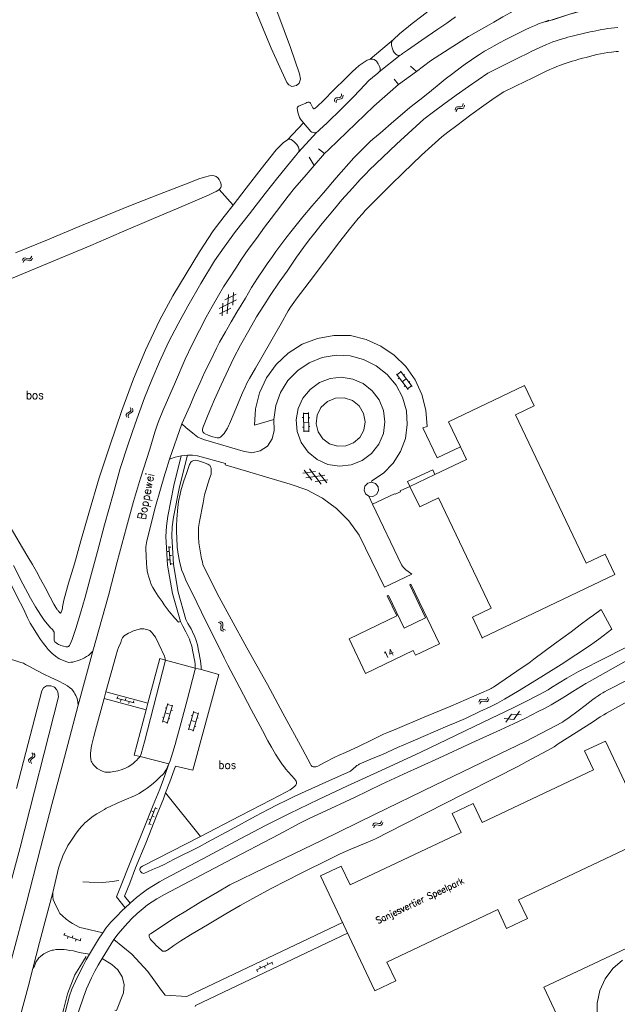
# Model space of a CAD drawing. Header units: metres. Extents: x 189705 to 199106, y 581686 to 588448.
# Tile 312 of 555: x 196410 to 196554, y 585113 to 585349. Entities that reach past the tile are written whole.
import ezdxf

# ---------------------------------------------------------------- set-up
doc = ezdxf.new("R2010")
doc.units = ezdxf.units.M
doc.layers.add('B-WA-OG-GBKN-G', color=7, linetype='Continuous', lineweight=18)
doc.styles.add('Style-STANDARD', font='STANDARD.shx')

msp = doc.modelspace()

# ---------------------------------------------------------------- linework, layer by layer
at = {"layer": 'B-WA-OG-GBKN-G'}
for p, q in [((196485.9, 585329.237), (196485.908, 585329.644)), ((196485.908, 585329.644), (196486.033, 585329.947)), ((196486.033, 585329.947), (196486.328, 585330.112)), ((196486.28, 585329.312), (196486.407, 585329.615)), ((196486.328, 585330.112), (196486.731, 585330.168)), ((196486.407, 585329.615), (196486.692, 585329.774)), ((196486.692, 585329.774), (196487.102, 585329.837)), ((196486.731, 585330.168), (196487.136, 585330.224)), ((196487.102, 585329.837), (196487.506, 585329.89)), ((196487.136, 585330.224), (196487.424, 585330.383)), ((196487.424, 585330.383), (196487.556, 585330.692)), ((196487.506, 585329.89), (196487.795, 585330.049)), ((196487.556, 585330.692), (196487.566, 585331.101)), ((196487.795, 585330.049), (196487.925, 585330.36)), ((196487.925, 585330.36), (196487.935, 585330.769)), ((196486.269, 585328.905), (196486.28, 585329.312)), ((196514.77, 585327.211), (196514.85, 585327.611)), ((196514.85, 585327.611), (196515.026, 585327.887)), ((196515.026, 585327.887), (196515.346, 585327.997)), ((196515.074, 585326.819), (196515.157, 585327.218)), ((196515.157, 585327.218), (196515.336, 585327.493)), ((196515.336, 585327.493), (196515.644, 585327.6)), ((196515.346, 585327.997), (196515.753, 585327.98)), ((196515.644, 585327.6), (196516.059, 585327.589)), ((196515.753, 585327.98), (196516.161, 585327.964)), ((196516.059, 585327.589), (196516.467, 585327.57)), ((196516.161, 585327.964), (196516.473, 585328.069)), ((196516.467, 585327.57), (196516.779, 585327.675)), ((196516.473, 585328.069), (196516.657, 585328.351)), ((196516.657, 585328.351), (196516.739, 585328.751)), ((196516.779, 585327.675), (196516.962, 585327.959)), ((196516.962, 585327.959), (196517.044, 585328.359)), ((196411.26, 585291.522), (196411.493, 585291.752)), ((196411.493, 585291.752), (196411.83, 585291.789)), ((196411.83, 585291.789), (196412.222, 585291.682)), ((196412.222, 585291.682), (196412.617, 585291.577)), ((196412.944, 585291.61), (196413.186, 585291.844)), ((196413.186, 585291.844), (196413.355, 585292.216)), ((196413.396, 585291.394), (196413.565, 585291.766)), ((196411.093, 585291.15), (196411.26, 585291.522)), ((196411.304, 585290.7), (196411.473, 585291.071)), ((196411.473, 585291.071), (196411.708, 585291.3)), ((196411.708, 585291.3), (196412.032, 585291.336)), ((196412.032, 585291.336), (196412.434, 585291.233)), ((196412.434, 585291.233), (196412.828, 585291.125)), ((196412.617, 585291.577), (196412.944, 585291.61)), ((196412.828, 585291.125), (196413.155, 585291.158)), ((196413.155, 585291.158), (196413.396, 585291.394)), ((196462.341, 585283.078), (196459.611, 585281.71)), ((196460.199, 585278.424), (196460.47, 585283.014)), ((196461.532, 585280.446), (196461.713, 585283.492)), ((196462.39, 585281.749), (196458.281, 585279.69)), ((196458.956, 585277.943), (196459.136, 585280.989)), ((196461.055, 585279.724), (196458.327, 585278.358)), ((196503.515, 585260.258), (196500.728, 585263.918)), ((196500.849, 585263.759), (196501.804, 585264.486)), ((196504.469, 585260.985), (196501.683, 585264.645)), ((196502.44, 585263.651), (196502.679, 585263.832)), ((196501.186, 585262.822), (196501.425, 585263.003)), ((196502.121, 585262.088), (196503.076, 585262.815)), ((196502.578, 585260.993), (196502.817, 585261.175)), ((196503.394, 585260.417), (196504.348, 585261.144)), ((196503.711, 585261.981), (196503.95, 585262.163)), ((196435.999, 585254.321), (196436.207, 585254.588)), ((196436.003, 585253.994), (196435.999, 585254.321)), ((196436.154, 585253.615), (196436.003, 585253.994)), ((196436.207, 585254.588), (196436.556, 585254.797)), ((196436.474, 585254.161), (196436.673, 585254.419)), ((196436.475, 585253.833), (196436.474, 585254.161)), ((196436.556, 585254.797), (196436.906, 585255.007)), ((196436.673, 585254.419), (196437.026, 585254.637)), ((196436.906, 585255.007), (196437.11, 585255.265)), ((196437.11, 585255.601), (196436.96, 585255.982)), ((196437.026, 585254.637), (196437.378, 585254.844)), ((196437.11, 585255.265), (196437.11, 585255.601)), ((196437.378, 585254.844), (196437.582, 585255.102)), ((196437.58, 585255.44), (196437.43, 585255.82)), ((196437.582, 585255.102), (196437.58, 585255.44)), ((196478.552, 585250.098), (196478.451, 585254.697)), ((196478.456, 585254.497), (196479.655, 585254.524)), ((196479.752, 585250.125), (196479.651, 585254.724)), ((196436.623, 585253.453), (196436.475, 585253.833)), ((196478.177, 585253.541), (196478.477, 585253.547)), ((196478.502, 585252.398), (196479.702, 585252.424)), ((196479.679, 585253.474), (196479.978, 585253.481)), ((196478.227, 585251.243), (196478.527, 585251.25)), ((196478.548, 585250.298), (196479.748, 585250.325)), ((196479.725, 585251.376), (196480.025, 585251.383)), ((196478.332, 585240.239), (196481.353, 585240.661)), ((196480.49, 585238.532), (196478.614, 585240.937)), ((196482.739, 585237.621), (196479.912, 585241.245)), ((196484.032, 585237.93), (196482.154, 585240.337)), ((196479.048, 585239.115), (196483.601, 585239.752)), ((196481.293, 585238.206), (196484.314, 585238.627)), ((196446.305, 585221.47), (196445.806, 585221.428)), ((196446.204, 585222.666), (196446.573, 585218.282)), ((196446.719, 585222.509), (196446.22, 585222.467)), ((196446.473, 585219.477), (196445.974, 585219.435)), ((196446.887, 585220.516), (196446.389, 585220.474)), ((196447.055, 585218.523), (196446.557, 585218.481)), ((196458.031, 585204.487), (196458.419, 585204.362)), ((196458.454, 585204.748), (196458.842, 585204.626)), ((196458.842, 585204.626), (196459.098, 585204.422)), ((196459.098, 585204.422), (196459.174, 585204.092)), ((196458.419, 585204.362), (196458.674, 585204.155)), ((196458.693, 585203.426), (196458.631, 585203.023)), ((196458.631, 585203.023), (196458.703, 585202.701)), ((196458.674, 585204.155), (196458.748, 585203.837)), ((196458.748, 585203.837), (196458.693, 585203.426)), ((196458.703, 585202.701), (196458.965, 585202.489)), ((196458.965, 585202.489), (196459.354, 585202.366)), ((196459.114, 585203.689), (196459.055, 585203.285)), ((196459.055, 585203.285), (196459.127, 585202.964)), ((196459.174, 585204.092), (196459.114, 585203.689)), ((196459.127, 585202.964), (196459.387, 585202.751)), ((196459.387, 585202.751), (196459.777, 585202.627)), ((196433.637, 585186.326), (196437.887, 585185.187)), ((196433.96, 585186.757), (196433.83, 585186.274)), ((196434.796, 585186.015), (196434.667, 585185.532)), ((196435.892, 585186.239), (196435.762, 585185.756)), ((196437.823, 585185.721), (196437.694, 585185.238)), ((196520.466, 585185.356), (196520.603, 585185.74)), ((196520.603, 585185.74), (196520.817, 585185.988)), ((196520.817, 585185.988), (196521.15, 585186.051)), ((196520.85, 585185.307), (196521.067, 585185.554)), ((196521.067, 585185.554), (196521.387, 585185.615)), ((196521.15, 585186.051), (196521.549, 585185.976)), ((196521.387, 585185.615), (196521.796, 585185.545)), ((196521.549, 585185.976), (196521.951, 585185.901)), ((196521.796, 585185.545), (196522.197, 585185.467)), ((196521.951, 585185.901), (196522.275, 585185.96)), ((196522.275, 585185.96), (196522.497, 585186.212)), ((196522.497, 585186.212), (196522.636, 585186.597)), ((196522.52, 585185.526), (196522.742, 585185.78)), ((196522.742, 585185.78), (196522.881, 585186.165)), ((196436.728, 585185.497), (196436.598, 585185.014)), ((196444.679, 585180.602), (196445.971, 585185.017)), ((196445.36, 585183.997), (196445.648, 585183.913)), ((196445.83, 585180.265), (196447.123, 585184.68)), ((196445.915, 585184.825), (196447.066, 585184.488)), ((196446.772, 585183.48), (196447.059, 585183.396)), ((196450.893, 585178.761), (196452.163, 585183.183)), ((196520.711, 585184.924), (196520.85, 585185.307)), ((196522.197, 585185.467), (196522.52, 585185.526)), ((196528.881, 585181.243), (196530.231, 585183.185)), ((196444.714, 585181.792), (196445.002, 585181.708)), ((196445.325, 585182.809), (196446.477, 585182.472)), ((196446.182, 585181.467), (196446.47, 585181.382)), ((196451.528, 585180.972), (196452.682, 585180.641)), ((196451.557, 585182.16), (196451.846, 585182.077)), ((196452.047, 585178.43), (196453.317, 585182.851)), ((196452.108, 585182.99), (196453.261, 585182.659)), ((196452.972, 585181.65), (196453.26, 585181.567)), ((196528.881, 585181.243), (196526.523, 585181.444)), ((196526.936, 585180.568), (196528.286, 585182.508)), ((196530.643, 585182.309), (196528.286, 585182.508)), ((196444.735, 585180.794), (196445.887, 585180.457)), ((196450.923, 585179.951), (196451.211, 585179.869)), ((196450.949, 585178.954), (196452.102, 585178.622)), ((196452.392, 585179.633), (196452.681, 585179.551)), ((196412.615, 585171.52), (196412.796, 585171.806)), ((196412.648, 585171.195), (196412.615, 585171.52)), ((196412.796, 585171.806), (196413.125, 585172.046)), ((196413.102, 585171.405), (196413.277, 585171.681)), ((196413.133, 585171.078), (196413.102, 585171.405)), ((196413.125, 585172.046), (196413.455, 585172.287)), ((196413.277, 585171.681), (196413.608, 585171.93)), ((196413.603, 585172.898), (196413.418, 585173.263)), ((196413.455, 585172.287), (196413.634, 585172.563)), ((196413.634, 585172.563), (196413.603, 585172.898)), ((196413.608, 585171.93), (196413.939, 585172.169)), ((196414.085, 585172.781), (196413.9, 585173.145)), ((196413.939, 585172.169), (196414.118, 585172.445)), ((196414.118, 585172.445), (196414.085, 585172.781)), ((196412.834, 585170.832), (196412.648, 585171.195)), ((196413.317, 585170.714), (196413.133, 585171.078)), ((196443.037, 585160.16), (196441.441, 585156.06)), ((196443.431, 585159.792), (196442.965, 585159.973)), ((196441.876, 585157.178), (196441.41, 585157.359)), ((196442.602, 585159.042), (196442.136, 585159.223)), ((196442.705, 585157.928), (196442.239, 585158.11)), ((196441.979, 585156.065), (196441.513, 585156.246)), ((196495.045, 585155.738), (196495.182, 585156.122)), ((196495.182, 585156.122), (196495.396, 585156.37)), ((196495.29, 585155.306), (196495.429, 585155.689)), ((196495.396, 585156.37), (196495.729, 585156.433)), ((196495.429, 585155.689), (196495.646, 585155.936)), ((196495.646, 585155.936), (196495.966, 585155.997)), ((196495.729, 585156.433), (196496.128, 585156.358)), ((196495.966, 585155.997), (196496.375, 585155.927)), ((196496.128, 585156.358), (196496.53, 585156.283)), ((196496.375, 585155.927), (196496.776, 585155.849)), ((196496.53, 585156.283), (196496.854, 585156.342)), ((196496.776, 585155.849), (196497.099, 585155.908)), ((196496.854, 585156.342), (196497.076, 585156.594)), ((196497.076, 585156.594), (196497.215, 585156.979)), ((196497.099, 585155.908), (196497.321, 585156.162)), ((196497.321, 585156.162), (196497.46, 585156.547)), ((196420.981, 585129.606), (196425.147, 585128.19)), ((196421.332, 585130.015), (196421.171, 585129.542)), ((196422.117, 585129.22), (196421.956, 585128.747)), ((196423.225, 585129.371), (196423.064, 585128.898)), ((196424.011, 585128.576), (196423.85, 585128.103)), ((196425.119, 585128.728), (196424.958, 585128.254)), ((196471.08, 585123.056), (196467.103, 585121.173)), ((196468.187, 585121.686), (196467.973, 585122.138)), ((196469.305, 585121.662), (196469.091, 585122.114)), ((196469.995, 585122.542), (196469.781, 585122.994)), ((196471.113, 585122.518), (196470.899, 585122.97)), ((196467.498, 585120.807), (196467.284, 585121.258))]:
    msp.add_line(p, q, dxfattribs=at)
at = {"layer": 'B-WA-OG-GBKN-G', "flags": 128}
for points in [[(196522.947, 585362.783), (196523.276, 585361.334), (196523.286, 585361.01), (196523.25, 585360.674), (196523.148, 585360.394), (196522.99, 585360.124), (196522.766, 585359.861), (196522.474, 585359.643), (196522.156, 585359.455), (196520.198, 585358.289), (196517.325, 585356.641), (196515.062, 585355.399), (196512.926, 585354.132), (196512.087, 585353.548), (196510.943, 585352.788), (196508.985, 585351.367), (196506.798, 585349.719), (196504.509, 585347.969), (196501.432, 585345.432), (196500.008, 585344.138)], [(196549.445, 585359.461), (196546.921, 585358.696), (196544.142, 585357.846), (196543.589, 585357.671), (196543.036, 585357.492), (196542.486, 585357.308), (196541.936, 585357.119), (196541.389, 585356.926), (196540.823, 585356.719), (196540.259, 585356.506), (196539.698, 585356.286), (196539.14, 585356.06), (196538.584, 585355.827), (196538.022, 585355.586), (196537.463, 585355.338), (196536.907, 585355.086), (196536.353, 585354.828), (196535.801, 585354.565), (196533.352, 585353.341), (196531.047, 585352.144), (196528.871, 585351.004), (196526.251, 585349.559), (196524.053, 585348.291), (196522.944, 585347.643)], [(196470.528, 585355.126), (196475.322, 585342.182), (196477.545, 585335.877), (196477.764, 585334.588), (196477.468, 585333.678), (196476.793, 585333.125), (196475.698, 585332.892), (196474.982, 585333.271), (196474.442, 585333.83), (196470.696, 585342.059), (196464.983, 585356.023)], [(196571.913, 585353.212), (196569.775, 585352.9), (196565.927, 585352.635), (196561.827, 585352.608), (196559.697, 585352.556), (196555.74, 585352.465), (196555.133, 585352.456), (196554.526, 585352.441), (196553.919, 585352.421), (196553.313, 585352.394), (196552.707, 585352.362), (196552.101, 585352.311), (196551.496, 585352.247), (196550.894, 585352.168), (196550.293, 585352.076), (196549.695, 585351.97), (196548.949, 585351.827), (196548.205, 585351.679), (196547.462, 585351.525), (196546.72, 585351.365), (196545.979, 585351.199), (196543.994, 585350.742), (196536.561, 585348.311)], [(196548.543, 585351.767), (196547.482, 585351.521), (196545.154, 585350.957), (196543.154, 585350.438), (196542.248, 585350.194), (196538.223, 585348.85), (196537.835, 585348.711)], [(196501.648, 585340.361), (196501.953, 585340.549), (196502.164, 585340.731), (196503.41, 585341.593), (196506.817, 585343.977), (196510.682, 585346.589), (196512.793, 585348.06), (196514.853, 585349.556)], [(196524.869, 585343.012), (196525.594, 585343.419), (196526.815, 585344.028), (196528.416, 585344.813), (196529.815, 585345.574), (196530.806, 585346.055), (196531.769, 585346.521), (196532.611, 585346.907), (196533.295, 585347.205), (196534.136, 585347.575), (196534.924, 585347.905), (196535.509, 585348.133), (196536.424, 585348.462), (196537.263, 585348.765)], [(196522.944, 585347.643), (196517.984, 585344.791), (196513.354, 585341.897), (196508.916, 585339.003), (196505.513, 585336.458)], [(196553.794, 585346.991), (196552.994, 585346.906), (196552.195, 585346.812), (196551.397, 585346.708), (196550.6, 585346.594), (196549.899, 585346.477), (196549.199, 585346.35), (196548.5, 585346.214), (196547.804, 585346.068), (196547.11, 585345.914), (196543.83, 585345.134), (196543.163, 585344.977), (196542.497, 585344.814), (196541.833, 585344.644), (196541.171, 585344.468), (196540.51, 585344.286), (196539.735, 585344.051), (196538.966, 585343.797), (196538.203, 585343.525), (196537.447, 585343.235), (196536.697, 585342.927), (196535.804, 585342.537), (196534.914, 585342.136), (196534.029, 585341.725), (196533.149, 585341.305), (196532.274, 585340.874), (196530.014, 585339.731)], [(196494.438, 585339.419), (196500.008, 585344.138)], [(196500.008, 585344.138), (196499.753, 585343.833), (196499.575, 585343.453), (196499.524, 585343.097), (196499.549, 585342.716), (196499.673, 585342.143), (196499.954, 585341.419), (196500.208, 585340.962), (196500.563, 585340.606), (196500.919, 585340.377), (196501.262, 585340.293), (196501.648, 585340.361)], [(196509.611, 585332.301), (196510.49, 585333.022), (196512.448, 585334.595), (196514.254, 585335.939), (196516.034, 585337.334), (196517.204, 585338.196), (196518.704, 585339.262), (196519.747, 585339.997), (196520.595, 585340.533), (196521.857, 585341.29), (196523.009, 585341.924), (196524.154, 585342.61), (196524.869, 585343.012)], [(196553.934, 585341.275), (196553.37, 585341.228), (196552.807, 585341.174), (196552.245, 585341.114), (196551.365, 585340.986), (196550.488, 585340.838), (196549.615, 585340.672), (196548.746, 585340.486), (196547.881, 585340.281), (196547.014, 585340.065), (196546.15, 585339.84), (196545.288, 585339.607), (196544.428, 585339.365), (196543.571, 585339.115), (196542.852, 585338.903), (196542.136, 585338.681), (196541.424, 585338.448), (196540.715, 585338.205), (196540.009, 585337.951), (196539.156, 585337.62), (196538.309, 585337.273), (196537.469, 585336.912), (196536.635, 585336.536), (196535.807, 585336.145), (196533.067, 585334.799), (196531.707, 585334.11)], [(196494.438, 585339.419), (196493.752, 585339.166), (196492.97, 585338.688), (196491.768, 585337.848), (196490.929, 585337.112), (196490.319, 585336.554), (196488.691, 585334.904), (196485.613, 585331.859)], [(196496.62, 585336.368), (196496.806, 585336.614), (196496.875, 585336.876), (196496.85, 585337.231), (196496.698, 585337.663), (196496.367, 585338.279), (196495.937, 585338.909), (196495.404, 585339.291), (196494.972, 585339.419), (196494.438, 585339.419)], [(196496.62, 585336.368), (196501.648, 585340.361)], [(196530.014, 585339.731), (196522.602, 585336.046)], [(196504.092, 585337.756), (196505.513, 585336.458)], [(196458.706, 585261.365), (196461.685, 585267.713), (196463.366, 585270.912), (196465.352, 585274.441), (196467.235, 585277.69), (196468.941, 585280.407), (196470.493, 585282.818), (196472.656, 585285.966), (196474.539, 585288.631), (196476.779, 585291.982), (196478.458, 585294.267), (196479.807, 585296.094), (196480.876, 585297.439), (196482.962, 585300.003), (196485.862, 585303.581), (196487.643, 585305.688), (196490.187, 585308.53), (196492.07, 585310.586), (196493.494, 585312.032), (196494.232, 585312.793), (196500.743, 585319.01), (196507.28, 585324.998), (196509.62, 585326.824), (196512.061, 585328.625), (196515.061, 585330.78), (196518.037, 585332.885), (196522.602, 585336.046)], [(196481.672, 585321.917), (196481.89, 585322.047), (196482.096, 585322.235), (196482.325, 585322.463), (196484.106, 585324.189), (196487.54, 585327.538), (196490.541, 585330.481), (196493.161, 585333.273), (196494.102, 585334.262), (196494.992, 585334.973), (196496.289, 585336.013), (196496.62, 585336.368)], [(196500.226, 585334.61), (196501.216, 585333.313)], [(196505.513, 585336.458), (196501.216, 585333.313)], [(196474.217, 585296.508), (196475.769, 585298.437), (196478.339, 585301.66), (196480.476, 585304.223), (196483.224, 585307.37), (196486.328, 585311), (196490.525, 585315.771), (196491.212, 585316.456), (196492.611, 585317.851), (196494.468, 585319.678), (196495.078, 585320.211), (196496.808, 585321.708), (196500.089, 585324.575), (196501.055, 585325.387), (196503.954, 585327.796), (196506.345, 585329.674), (196508.634, 585331.5), (196509.611, 585332.301)], [(196476.969, 585327.526), (196476.969, 585327.704), (196477.046, 585327.881), (196477.146, 585327.994), (196477.3, 585328.11), (196477.504, 585328.237), (196477.707, 585328.338), (196479.054, 585328.895), (196479.277, 585328.998), (196479.512, 585329.08), (196479.712, 585329.099), (196479.865, 585329.08), (196479.994, 585329.021), (196480.121, 585328.894), (196480.197, 585328.741), (196480.527, 585328.055), (196480.68, 585327.752), (196480.758, 585327.631), (196480.864, 585327.518), (196481.024, 585327.511), (196481.187, 585327.597), (196481.383, 585327.731), (196481.62, 585327.926), (196483.4, 585329.677), (196485.613, 585331.859)], [(196501.216, 585333.313), (196495.29, 585328.138), (196484.505, 585317.76), (196483.539, 585316.796)], [(196526.43, 585331.559), (196531.707, 585334.11)], [(196479.847, 585286.008), (196487.175, 585295.755), (196489.465, 585298.699), (196491.603, 585301.262), (196492.595, 585302.379), (196493.282, 585303.166), (196495.927, 585305.855), (196499.437, 585309.408), (196502.261, 585312.123), (196506.737, 585316.436), (196509.204, 585318.669), (196511.621, 585320.825), (196513.019, 585321.916), (196515.206, 585323.539), (196518.563, 585326.076), (196521.691, 585328.333), (196524.157, 585330.032), (196526.43, 585331.559)], [(196476.969, 585327.526), (196476.994, 585327.297), (196477.045, 585327.018), (196477.273, 585326.153), (196477.349, 585325.899), (196477.537, 585325.467), (196477.78, 585325.06), (196478.439, 585324.145)], [(196474.598, 585320.085), (196478.439, 585324.145)], [(196478.439, 585324.145), (196480.216, 585322.085), (196480.443, 585321.938), (196480.749, 585321.83), (196481.105, 585321.779), (196481.41, 585321.829), (196481.672, 585321.917)], [(196474.598, 585320.085), (196473.581, 585319.349), (196472.843, 585318.639), (196472.462, 585318.258), (196471.953, 585317.649), (196468.34, 585313.157), (196464.727, 585308.512), (196461.648, 585304.425)], [(196477.217, 585317.015), (196477.365, 585317.337), (196477.396, 585317.644), (196477.367, 585317.908), (196477.318, 585318.126), (196477.236, 585318.329), (196476.858, 585318.989), (196476.173, 585319.702), (196475.513, 585320.185), (196475.279, 585320.243), (196475.062, 585320.254), (196474.807, 585320.198), (196474.598, 585320.085)], [(196477.217, 585317.015), (196481.672, 585321.917)], [(196482.092, 585317.941), (196483.539, 585316.796)], [(196430.821, 585227.813), (196432.862, 585235.229), (196434.571, 585241.324), (196436.432, 585247.191), (196438.14, 585252.067), (196440.382, 585258.288), (196442.14, 585262.605), (196443.949, 585266.897), (196446.164, 585271.645), (196448.405, 585275.961), (196450.722, 585280.201), (196453.878, 585285.66), (196457.187, 585291.092), (196459.478, 585294.342), (196462.2, 585298.124), (196465.534, 585302.388), (196469.325, 585307.236), (196472.353, 585311.043), (196475.1, 585314.469), (196476.551, 585316.271), (196476.958, 585316.703), (196477.217, 585317.015)], [(196479.828, 585315.911), (196481.02, 585313.954)], [(196483.539, 585316.796), (196481.02, 585313.954)], [(196481.02, 585313.954), (196478.603, 585311.111), (196476.314, 585308.497), (196474.787, 585306.568), (196470.716, 585301.263), (196469.164, 585299.182), (196467.23, 585296.44), (196465.245, 585293.801), (196463.642, 585291.465), (196462.242, 585289.333), (196460.562, 585286.82), (196459.341, 585284.89), (196458.068, 585282.809), (196456.566, 585280.168), (196455.191, 585277.629), (196453.536, 585274.456), (196451.805, 585271.028), (196450.124, 585267.524), (196447.806, 585262.115), (196444.8, 585255.158), (196443.883, 585253.025), (196443.501, 585251.984), (196442.889, 585250.028), (196441.665, 585245.965), (196439.396, 585239.006), (196437.764, 585233.444), (196436.106, 585227.272)], [(196406.566, 585286.025), (196418.107, 585290.888), (196427.488, 585294.763), (196434.834, 585297.93), (196441.978, 585300.969), (196448.612, 585303.756), (196455.857, 585306.872), (196457.027, 585307.429), (196457.51, 585307.708), (196457.921, 585307.967), (196458.273, 585308.215), (196458.425, 585308.367), (196458.643, 585308.653), (196458.731, 585308.926), (196458.757, 585309.332), (196458.681, 585309.688), (196458.523, 585310.108), (196458.275, 585310.603), (196457.971, 585310.985), (196457.564, 585311.265), (196457.107, 585311.469), (196456.625, 585311.52), (196455.913, 585311.47), (196454.769, 585311.167), (196453.397, 585310.711), (196451.236, 585309.85), (196444.983, 585307.47), (196437.433, 585304.481), (196425.282, 585299.543), (196417.147, 585296.148), (196409.47, 585293.008)], [(196458.273, 585308.215), (196461.648, 585304.425)], [(196411.174, 585222.35), (196412.468, 585220.163), (196413.558, 585218.332), (196414.471, 585216.705), (196415.46, 585214.849), (196416.551, 585212.841), (196417.768, 585210.553), (196418.681, 585208.824), (196419.137, 585208.01), (196419.29, 585207.832), (196419.467, 585207.603), (196419.569, 585207.425), (196419.67, 585207.298), (196419.797, 585207.146), (196419.898, 585206.983), (196420, 585206.84), (196420.102, 585206.739), (196420.229, 585206.713), (196420.305, 585206.738), (196420.356, 585206.815), (196420.432, 585206.941), (196420.496, 585207.093), (196420.585, 585207.297), (196420.713, 585207.907), (196420.738, 585208.237), (196421.045, 585209.837), (196422.167, 585213.901), (196423.57, 585218.498), (196425.1, 585224.009), (196427.038, 585230.663), (196429.512, 585239.146), (196432.061, 585246.815), (196434.916, 585255.247), (196437.719, 585262.865), (196440.648, 585269.721), (196443.985, 585276.831), (196447.193, 585282.746), (196453.556, 585293.257), (196456.814, 585298.283), (196459.435, 585301.71), (196461.648, 585304.425)], [(196471.876, 585293.36), (196474.217, 585296.508)], [(196451.255, 585256.242), (196452.376, 585258.985), (196453.675, 585261.981), (196454.847, 585264.52), (196456.095, 585267.008), (196457.648, 585270.208), (196458.361, 585271.604), (196459.786, 585274.117), (196461.161, 585276.504), (196462.536, 585278.814), (196464.547, 585282.165), (196466.048, 585284.679), (196467.448, 585286.913), (196469.153, 585289.451), (196469.764, 585290.39), (196471.011, 585292.091), (196471.876, 585293.36)], [(196479.847, 585286.008), (196476.743, 585281.921), (196476.132, 585281.134), (196475.318, 585279.967), (196474.809, 585279.104), (196473.103, 585276.057), (196468.521, 585268.034), (196466.994, 585265.394), (196465.568, 585262.931), (196465.237, 585262.373), (196464.906, 585261.763), (196464.499, 585260.824), (196463.811, 585259.326), (196461.849, 585254.679), (196460.703, 585252.013), (196460.601, 585251.733), (196460.398, 585251.327), (196460.235, 585251.007), (196459.863, 585250.388), (196459.71, 585250.159), (196459.456, 585249.753), (196458.947, 585249.22), (196458.667, 585248.916), (196458.426, 585248.787), (196458.245, 585248.709), (196458.108, 585248.688), (196457.778, 585248.713), (196456.431, 585249.045), (196455.481, 585249.393), (196455.06, 585249.555), (196454.704, 585249.708), (196454.577, 585249.886), (196454.383, 585250.103), (196454.273, 585250.395), (196454.292, 585250.723), (196454.375, 585251.081), (196454.809, 585252.325), (196455.649, 585254.306), (196456.235, 585255.778), (196457.127, 585257.886), (196458.706, 585261.365)], [(196382.466, 585274.775), (196382.593, 585274.292), (196382.826, 585273.685), (196383.176, 585272.919), (196384.469, 585270.555), (196387.182, 585265.47), (196389.439, 585261.376), (196392.432, 585255.809), (196395.551, 585250.164), (196398.569, 585244.647), (196401.866, 585238.673), (196405.061, 585232.825), (196406.659, 585229.901), (196407.623, 585228.223), (196408.967, 585225.986), (196411.174, 585222.35)], [(196489.701, 585273.17), (196485.747, 585273.221), (196481.856, 585272.52), (196478.168, 585271.093), (196474.819, 585268.992), (196471.93, 585266.292), (196469.606, 585263.093), (196467.932, 585259.51), (196466.97, 585255.675), (196466.753, 585251.727)], [(196508.091, 585251.432), (196507.813, 585255.304), (196506.846, 585259.063), (196505.22, 585262.588), (196502.99, 585265.765), (196500.227, 585268.491), (196497.02, 585270.677), (196493.473, 585272.254), (196489.701, 585273.17)], [(196471.392, 585253.114), (196471.839, 585256.433), (196472.975, 585259.584), (196474.748, 585262.425), (196477.08, 585264.829), (196479.866, 585266.688), (196482.981, 585267.92), (196486.285, 585268.468), (196489.63, 585268.308), (196492.867, 585267.448), (196495.85, 585265.925)], [(196495.85, 585265.925), (196498.483, 585263.883), (196500.631, 585261.336), (196502.199, 585258.396), (196503.116, 585255.193), (196503.343, 585251.868), (196502.869, 585248.57), (196501.716, 585245.444), (196499.934, 585242.628), (196497.603, 585240.248), (196494.825, 585238.408)], [(196497.988, 585252.532), (196497.635, 585255.252), (196496.599, 585257.793), (196494.949, 585259.984), (196492.794, 585261.682), (196490.277, 585262.773), (196487.564, 585263.185), (196484.837, 585262.891), (196482.275, 585261.911), (196480.048, 585260.309), (196478.304, 585258.192), (196477.158, 585255.699), (196476.686, 585252.997)], [(196521.286, 585200.803), (196518.946, 585205.703), (196523.458, 585207.858), (196510.824, 585234.313), (196506.312, 585232.158), (196503.972, 585237.058), (196509.963, 585239.924), (196517.503, 585243.531), (196516.049, 585246.571), (196513.194, 585252.54), (196531.417, 585261.257), (196533.753, 585256.366), (196529.232, 585254.206), (196546.194, 585218.701), (196550.715, 585220.861), (196553.051, 585215.97), (196521.286, 585200.803)], [(196493.251, 585252.491), (196492.879, 585254.547), (196491.81, 585256.343), (196490.18, 585257.651), (196488.195, 585258.305), (196486.107, 585258.222), (196484.18, 585257.413), (196482.659, 585255.98), (196481.736, 585254.105), (196481.528, 585252.026)], [(196449.332, 585252.085), (196451.255, 585256.242)], [(196446.352, 585243.585), (196449.332, 585252.085)], [(196451.983, 585249.795), (196450.285, 585251.138), (196449.332, 585252.085)], [(196466.753, 585251.727), (196471.392, 585253.114)], [(196471.392, 585253.114), (196471.418, 585250.439)], [(196476.686, 585252.997), (196476.937, 585250.188), (196477.916, 585247.543), (196479.554, 585245.247), (196481.737, 585243.462), (196484.313, 585242.312), (196487.099, 585241.878), (196489.902, 585242.19), (196492.525, 585243.227), (196494.784, 585244.915), (196496.521, 585247.137), (196497.615, 585249.736), (196497.988, 585252.532)], [(196481.528, 585252.026), (196482.019, 585250.1), (196483.124, 585248.447), (196484.718, 585247.259), (196486.616, 585246.67), (196488.603, 585246.749), (196490.449, 585247.486), (196491.943, 585248.797), (196492.914, 585250.532), (196493.251, 585252.491)], [(196454.549, 585248.301), (196453.173, 585248.889), (196451.983, 585249.795)], [(196471.418, 585250.439), (196470.98, 585248.419), (196469.819, 585246.708), (196468.104, 585245.554), (196466.082, 585245.123), (196464.046, 585245.478)], [(196516.049, 585246.571), (196510.479, 585243.908), (196507.03, 585251.088), (196508.091, 585251.432)], [(196464.046, 585245.478), (196454.549, 585248.301)], [(196447.326, 585229.668), (196448.796, 585236.955), (196450.668, 585244.511)], [(196449.181, 585244.357), (196449.92, 585244.454), (196450.668, 585244.511)], [(196450.668, 585244.511), (196451.88, 585244.514), (196453.084, 585244.41)], [(196392.419, 585243.69), (196396.35, 585236.291), (196399.976, 585229.427), (196403.247, 585223.376), (196405.961, 585218.24), (196407.761, 585214.986), (196408.471, 585213.537), (196409.891, 585210.639), (196411.362, 585207.715), (196412.376, 585205.605), (196413.01, 585204.334), (196413.72, 585203.139), (196414.76, 585201.486), (196415.445, 585200.367), (196416.155, 585199.427), (196416.79, 585198.638), (196417.323, 585197.951), (196418.211, 585197.112), (196419.074, 585196.425), (196419.963, 585195.763), (196421.808, 585195.033), (196422.274, 585194.912)], [(196445.267, 585239.989), (196445.505, 585240.735), (196446.352, 585243.585)], [(196445.944, 585229.926), (196447.424, 585237.263), (196449.181, 585244.357)], [(196446.352, 585243.585), (196447.746, 585244.048), (196449.181, 585244.357)], [(196451.767, 585211.551), (196450.474, 585214.195), (196449.713, 585216.025), (196449.359, 585216.915), (196449.106, 585217.779), (196448.726, 585219.126), (196448.448, 585220.803), (196448.221, 585222.48), (196448.097, 585224.843), (196448.022, 585226.012), (196448.023, 585227.562), (196448.101, 585229.315), (196448.358, 585232.033), (196448.563, 585233.456), (196448.895, 585235.158), (196449.099, 585236.021), (196449.507, 585237.342), (196449.839, 585238.408), (196450.425, 585240.135), (196450.935, 585241.557), (196451.19, 585242.268), (196451.308, 585242.532), (196451.419, 585242.751), (196451.597, 585242.903), (196451.8, 585243.081), (196452.131, 585243.233), (196452.563, 585243.308), (196453.071, 585243.232), (196453.833, 585243.002), (196454.722, 585242.696), (196455.281, 585242.492), (196455.56, 585242.39), (196455.763, 585242.263), (196456.017, 585242.11), (196456.195, 585241.779), (196456.321, 585241.398), (196456.372, 585240.992), (196456.371, 585240.636), (196456.32, 585240.026), (196455.989, 585238.96), (196454.79, 585235.074)], [(196453.084, 585244.41), (196459.748, 585242.52), (196459.668, 585242.23), (196475.26, 585237.573)], [(196445.107, 585208.714), (196444.574, 585209.477), (196443.635, 585210.774), (196442.849, 585212.045), (196442.367, 585212.859), (196442.012, 585213.596), (196441.733, 585214.333), (196441.378, 585215.299), (196441.151, 585216.138), (196441.024, 585216.824), (196440.929, 585217.693), (196440.874, 585218.476), (196440.758, 585220.425), (196440.725, 585222.083), (196440.725, 585222.566), (196440.956, 585224.014), (196442.997, 585232.269), (196444.196, 585236.383), (196445.267, 585239.989)], [(196503.972, 585237.058), (196503.373, 585238.218), (196509.448, 585241.035), (196509.963, 585239.924)], [(196475.26, 585237.573), (196479.256, 585236.227), (196482.994, 585234.277), (196486.385, 585231.772), (196489.347, 585228.771), (196491.807, 585225.347)], [(196494.784, 585238.064), (196493.85, 585237.827), (196493.186, 585237.129), (196492.996, 585236.184), (196493.338, 585235.283), (196494.107, 585234.703)], [(196494.107, 585234.703), (196495.096, 585234.629), (196495.965, 585235.107), (196496.431, 585235.984), (196496.341, 585236.972), (196495.725, 585237.75), (196494.784, 585238.064)], [(196494.825, 585238.408), (196494.784, 585238.064)], [(196481.234, 585169.863), (196480.994, 585169.873), (196480.817, 585169.898), (196480.564, 585169.974), (196480.334, 585170.178), (196480.157, 585170.509), (196478.204, 585174.094), (196473.538, 585182.738), (196469.81, 585189.577), (196464.915, 585198.348), (196461.111, 585205.264), (196457.763, 585211.442), (196454.366, 585218.382), (196454.29, 585218.992), (196454.062, 585219.678), (196453.734, 585221.584), (196453.431, 585223.541), (196453.28, 585224.964), (196453.307, 585226.082), (196453.333, 585227.174), (196453.538, 585228.622), (196454.407, 585233.143), (196454.79, 585235.074)], [(196495.037, 585232.763), (196500.291, 585235.317), (196500.416, 585235.23), (196501.733, 585235.751), (196501.625, 585235.961), (196503.972, 585237.058)], [(196494.107, 585234.703), (196495.037, 585232.763)], [(196501.96, 585218.307), (196495.037, 585232.763)], [(196445.528, 585225.084), (196445.616, 585227.515), (196445.944, 585229.926)], [(196446.934, 585225.103), (196447.017, 585227.395), (196447.326, 585229.668)], [(196430.821, 585227.813), (196429.138, 585221.463), (196427.454, 585215.342), (196426.128, 585210.517), (196425.031, 585206.707), (196423.934, 585202.999), (196423.042, 585200.409), (196422.584, 585199.266), (196422.431, 585198.961), (196422.202, 585198.733), (196422.037, 585198.648), (196421.807, 585198.615), (196421.567, 585198.632), (196420.967, 585198.8), (196420.373, 585198.964), (196420.017, 585199.091), (196419.789, 585199.219), (196419.509, 585199.371), (196419.19, 585199.581), (196418.9, 585199.855), (196418.824, 585199.982), (196418.748, 585200.236), (196418.723, 585200.516), (196418.723, 585200.77), (196418.742, 585201.107), (196418.749, 585201.507), (196418.75, 585201.837), (196418.705, 585202.1), (196418.598, 585202.371), (196418.319, 585202.803), (196418.16, 585202.935), (196417.963, 585203.083), (196417.05, 585204.151), (196416.339, 585205.016)], [(196436.106, 585227.272), (196433.836, 585218.967), (196431.718, 585210.941), (196427.994, 585197.557)], [(196448.973, 585204.727), (196447.078, 585211.372), (196445.925, 585218.185), (196445.528, 585225.084)], [(196450.302, 585205.187), (196448.448, 585211.688), (196447.321, 585218.354), (196446.934, 585225.103)], [(196491.807, 585225.347), (196497.848, 585212.88), (196504.428, 585216.051), (196503.011, 585217.07)], [(196416.339, 585205.016), (196415.527, 585206.211), (196414.284, 585208.245), (196413.067, 585210.304), (196411.266, 585213.711), (196408.984, 585218.11)], [(196503.011, 585217.07), (196502.422, 585217.632), (196501.96, 585218.307)], [(196451.767, 585211.551), (196454.049, 585206.95), (196459.475, 585195.992), (196460.337, 585194.264), (196463.202, 585188.798), (196465.967, 585183.586), (196468.629, 585178.552), (196469.897, 585176.137), (196470.785, 585174.586), (196471.799, 585172.882), (196472.763, 585171.28), (196473.474, 585170.339), (196473.883, 585169.765), (196474.184, 585169.424), (196476.341, 585166.982), (196476.57, 585166.677), (196476.722, 585166.448), (196476.805, 585166.18), (196476.823, 585165.889), (196476.645, 585165.508), (196476.365, 585165.229), (196475.907, 585164.823), (196475.297, 585164.392), (196474.432, 585163.859), (196470.721, 585161.984), (196463.322, 585158.132), (196453.789, 585153.215)], [(196505.313, 585196.596), (196504.773, 585197.724), (196493.349, 585192.257), (196489.376, 585200.559), (196500.791, 585206.022), (196498.498, 585210.813), (196498.796, 585210.956), (196502.592, 585203.066), (196507.732, 585205.538), (196503.91, 585213.483), (196504.198, 585213.621), (196511.05, 585199.342), (196505.313, 585196.596)], [(196445.107, 585208.714), (196446.325, 585207.086)], [(196446.325, 585207.086), (196447.672, 585205.483), (196448.49, 585204.509), (196448.973, 585204.727)], [(196481.234, 585169.863), (196481.426, 585169.897), (196481.579, 585169.923), (196481.909, 585170.049), (196483.536, 585170.911), (196485.977, 585172.178), (196487.045, 585172.66), (196488.545, 585173.344), (196491.773, 585174.813), (196494.722, 585176.232), (196497.671, 585177.677), (196498.409, 585178.006), (196501.027, 585179.095), (196507.001, 585181.628), (196513.763, 585184.44), (196522.965, 585188.417), (196523.423, 585188.62), (196523.652, 585188.797), (196523.982, 585189), (196530.873, 585193.641), (196532.424, 585194.731), (196533.645, 585195.644), (196538.604, 585199.373), (196542.596, 585202.213), (196544.758, 585203.862), (196546.894, 585205.485), (196547.911, 585206.221), (196549.751, 585207.595)], [(196549.751, 585207.595), (196552.361, 585202.891)], [(196579.677, 585209.102), (196579.065, 585208.925), (196578.454, 585208.743), (196577.845, 585208.556), (196577.237, 585208.364), (196576.533, 585208.127), (196575.832, 585207.879), (196575.136, 585207.619), (196574.443, 585207.348), (196573.756, 585207.066), (196572.843, 585206.674), (196571.933, 585206.275), (196571.027, 585205.868), (196570.124, 585205.454), (196569.225, 585205.033), (196566.88, 585203.912), (196558.806, 585200.074), (196550.991, 585196.063)], [(196448.973, 585204.727), (196449.531, 585203.574), (196450.303, 585202.234), (196450.638, 585201.593)], [(196450.302, 585205.187), (196450.766, 585204.228), (196451.527, 585202.906), (196451.876, 585202.24)], [(196434.17, 585198.438), (196434.679, 585199.632), (196434.832, 585200.292), (196435.112, 585200.774), (196435.316, 585201.104), (196435.367, 585201.13), (196435.621, 585201.307), (196435.774, 585201.434), (196436.18, 585201.662), (196436.562, 585201.865), (196436.943, 585202.068), (196437.782, 585202.422), (196438.519, 585202.676), (196439.155, 585202.878), (196439.333, 585202.929), (196439.51, 585202.928), (196439.968, 585202.928), (196440.247, 585202.927), (196440.552, 585202.876), (196440.908, 585202.8), (196441.39, 585202.621), (196441.619, 585202.519), (196441.822, 585202.367), (196442.101, 585202.087), (196442.406, 585201.731), (196443.015, 585200.917), (196443.826, 585199.29), (196445.17, 585196.366), (196445.389, 585195.444)], [(196451.876, 585202.24), (196452.448, 585201.007), (196452.653, 585200.363), (196453.04, 585199.136), (196453.345, 585197.716), (196453.502, 585196.979), (196453.658, 585196.09), (196453.796, 585195.298), (196453.886, 585194.57), (196453.931, 585193.803), (196453.928, 585193.16)], [(196552.361, 585202.891), (196550.269, 585201.263), (196549.201, 585200.426), (196548.132, 585199.64), (196547.243, 585199.031), (196540.174, 585194.416), (196535.978, 585191.754), (196530.105, 585188.179)], [(196450.638, 585201.593), (196451.145, 585200.5), (196451.323, 585199.941), (196451.69, 585198.779), (196451.981, 585197.425), (196452.132, 585196.713), (196452.284, 585195.849), (196452.416, 585195.093), (196452.496, 585194.444), (196452.536, 585193.765), (196452.535, 585193.533)], [(196521.286, 585200.803), (196521.153, 585200.74)], [(196427.994, 585197.557), (196427.765, 585197.328), (196427.358, 585196.922), (196426.926, 585196.567), (196426.519, 585196.288), (196426.011, 585196.01), (196425.528, 585195.781), (196425.098, 585195.555), (196424.604, 585195.341), (196424.247, 585195.238)], [(196427.994, 585197.557), (196424.449, 585184.629)], [(196431.109, 585187.848), (196433.481, 585196.356), (196433.94, 585197.854), (196434.17, 585198.438)], [(196422.491, 585188.832), (196421.963, 585189.282), (196421.202, 585189.689), (196419.678, 585190.504), (196417.9, 585191.294), (196416.249, 585192.084), (196414.599, 585192.95), (196412.668, 585193.994), (196411.856, 585194.427), (196411.399, 585194.682), (196410.764, 585194.86), (196409.316, 585195.345), (196407.182, 585195.957), (196405.988, 585196.187), (196405.404, 585196.239), (196404.839, 585196.187), (196404.336, 585196.037), (196403.472, 585195.682), (196400.625, 585194.187), (196397.345, 585192.413), (196394.726, 585191.095), (196394.671, 585191.064)], [(196422.274, 585194.912), (196422.706, 585194.921), (196423.171, 585194.975), (196423.698, 585195.093), (196424.247, 585195.238)], [(196445.389, 585195.444), (196440.371, 585175.895), (196439.58, 585173.025), (196439.321, 585172.323), (196438.791, 585171.832), (196438.511, 585171.476), (196438.181, 585171.197), (196437.698, 585170.715), (196437.087, 585170.284), (196436.426, 585169.853), (196435.969, 585169.625), (196435.003, 585169.22), (196433.96, 585168.916), (196433.071, 585168.765), (196432.258, 585168.639), (196431.622, 585168.589), (196431.306, 585168.597), (196430.936, 585168.64), (196429.895, 585168.997), (196429.336, 585169.303), (196429.057, 585169.481), (196428.536, 585169.988), (196428.188, 585170.387), (196427.94, 585170.702), (196427.788, 585170.982), (196427.636, 585171.236), (196427.531, 585171.533), (196427.484, 585171.77), (196427.434, 585172.38), (196427.409, 585172.837), (196427.46, 585173.193), (196427.512, 585173.726), (196427.614, 585174.412), (196427.742, 585175.25), (196428.227, 585177.13), (196428.609, 585178.628), (196430.701, 585186.222)], [(196441.215, 585185.143), (196444.026, 585195.809), (196445.389, 585195.444)], [(196445.389, 585195.444), (196452.535, 585193.533)], [(196550.991, 585196.063), (196544.39, 585192.683)], [(196556.482, 585195.642), (196547.006, 585190.36)], [(196453.928, 585193.16), (196458.149, 585192.031), (196451.95, 585169.046), (196447.835, 585170.067), (196446.459, 585166.258), (196445.44, 585163.642), (196444.956, 585162.195), (196443.427, 585158.513), (196440.701, 585151.605), (196438.255, 585145.714), (196436.829, 585142.007), (196435.606, 585138.934), (196436.925, 585137.256)], [(196445.393, 585143.114), (196455.537, 585148.487), (196463.291, 585152.618), (196469.52, 585155.888), (196475.138, 585158.676), (196482.053, 585162.021), (196489.019, 585165.315), (196497.917, 585169.419), (196506.611, 585173.422), (196515.077, 585177.451), (196521.534, 585180.619), (196528.728, 585184.04), (196531.601, 585185.484), (196534.881, 585187.131), (196537.093, 585188.348), (196537.856, 585188.881), (196541.593, 585191.137), (196544.39, 585192.683)], [(196452.535, 585193.533), (196452.535, 585193.448), (196452.505, 585193.173), (196452.433, 585192.953), (196450.647, 585186.197), (196449.142, 585180.533), (196448.071, 585176.444), (196447.739, 585175.199), (196447.204, 585173.396), (196446.515, 585171.288), (196446.21, 585170.603)], [(196452.535, 585193.533), (196453.928, 585193.16)], [(196460.033, 585147.084), (196472.567, 585153.699), (196477.601, 585156.386), (196479.838, 585157.476), (196482.812, 585158.895), (196490.719, 585162.568), (196497.227, 585165.736), (196502.438, 585168.143), (196510.904, 585171.994), (196518.81, 585175.592), (196525.674, 585178.708), (196528.775, 585180.178), (196531.623, 585181.572), (196534.724, 585183.117), (196536.199, 585183.878), (196537.775, 585184.765), (196540.19, 585186.185), (196541.207, 585186.819), (196542.987, 585187.96), (196546.115, 585189.836), (196547.006, 585190.36)], [(196556.178, 585190.687), (196551.322, 585188.279), (196550.559, 585187.874), (196550.152, 585187.62), (196549.644, 585187.265), (196549.034, 585186.885), (196548.322, 585186.378), (196547.762, 585185.972), (196545.982, 585184.602), (196544.304, 585183.334), (196542.117, 585181.685), (196541.557, 585181.279), (196540.947, 585180.899), (196540.489, 585180.569), (196537.184, 585178.846), (196531.795, 585176.058), (196523.354, 585171.953), (196509.931, 585165.466), (196495.491, 585158.497), (196482.907, 585152.289), (196469.382, 585145.776), (196460.789, 585141.595)], [(196409.721, 585164.695), (196415.808, 585188.11), (196416.159, 585188.82), (196416.871, 585189.297), (196417.906, 585189.281), (196418.797, 585188.943), (196419.3, 585188.398), (196419.596, 585187.88), (196419.774, 585186.664), (196410.629, 585150.547), (196401.346, 585116.42)], [(196422.491, 585188.832), (196422.852, 585188.569), (196423.207, 585188.162), (196423.51, 585187.72), (196423.71, 585187.357), (196423.917, 585186.967), (196424.171, 585186.434), (196424.348, 585185.9), (196424.413, 585185.34), (196424.449, 585184.629)], [(196515.182, 585180.551), (196517.241, 585181.488), (196520.698, 585183.11), (196523.189, 585184.25), (196524.918, 585185.162), (196526.622, 585186.126), (196530.105, 585188.179)], [(196430.701, 585186.222), (196431.109, 585187.848)], [(196430.701, 585186.222), (196440.8, 585183.57)], [(196431.109, 585187.848), (196441.215, 585185.143)], [(196556.808, 585185.96), (196551.087, 585182.716), (196550.452, 585182.361), (196549.511, 585181.828), (196547.935, 585180.738), (196543.815, 585178.126), (196539.493, 585175.388), (196538.501, 585174.703), (196536.925, 585173.816), (196531.993, 585171.129), (196529.959, 585170.064), (196524.467, 585167.277), (196516.917, 585163.399), (196507.968, 585158.888), (196502.4, 585156.075)], [(196376.343, 585000), (196378.041, 585007.426), (196381.153, 585019.49), (196384.725, 585033.282), (196388.374, 585047.352), (196391.436, 585059.162), (196394.318, 585069.88), (196397.584, 585082.173), (196401.206, 585095.863), (196405.365, 585111.609), (196408.784, 585124.69), (196411.998, 585137.008), (196415.493, 585150.393), (196418.198, 585160.882), (196420.775, 585170.66), (196424.449, 585184.629)], [(196439.321, 585172.323), (196437.928, 585172.671), (196440.8, 585183.57)], [(196440.8, 585183.57), (196441.215, 585185.143)], [(196515.182, 585180.551), (196513.072, 585179.664), (196507.174, 585177.182), (196503.996, 585175.814), (196501.022, 585174.497), (196497.412, 585172.85), (196495.124, 585171.963), (196491.845, 585170.494), (196491.616, 585170.393), (196491.362, 585170.215), (196491.209, 585170.164), (196490.93, 585169.911), (196490.472, 585169.505), (196490.268, 585169.302), (196490.167, 585169.175), (196489.989, 585169.048), (196489.709, 585168.871), (196484.548, 585166.54), (196476.362, 585162.841), (196474.278, 585161.827), (196472.295, 585160.864), (196470.007, 585159.698), (196466.956, 585158.025), (196461.108, 585154.908), (196455.464, 585151.866), (196453.481, 585150.751), (196447.481, 585147.735), (196445.066, 585146.519), (196443.897, 585145.961), (196442.32, 585145.252), (196440.185, 585144.289), (196439.981, 585144.372), (196439.728, 585144.493), (196439.626, 585144.569), (196439.398, 585144.824), (196439.285, 585145.117), (196439.297, 585145.408), (196439.367, 585145.631), (196439.501, 585145.84), (196439.933, 585146.068), (196453.789, 585153.215)], [(196487.659, 585067.612), (196546.645, 585094.474), (196536.077, 585117.076), (196586.685, 585140.881), (196574.434, 585178.804)], [(196521.235, 585156.562), (196547.919, 585169.146), (196545.777, 585173.688), (196550.782, 585176.049), (196563.806, 585148.431), (196558.792, 585146.066), (196556.65, 585150.609), (196530.002, 585138.042)], [(196446.21, 585170.603), (196439.321, 585172.323)], [(196435.781, 585136.139), (196433.7, 585138.759), (196437.904, 585149.399), (196440.349, 585155.544), (196442.438, 585160.699), (196444.018, 585164.533), (196445.241, 585167.809), (196446.21, 585170.603)], [(196446.21, 585170.603), (196445.904, 585169.866), (196445.522, 585169.105), (196445.267, 585168.698), (196444.979, 585168.294), (196444.708, 585167.962), (196444.224, 585167.531), (196443.538, 585166.897), (196443.08, 585166.415), (196442.037, 585165.577), (196440.994, 585164.791), (196440.282, 585164.259), (196439.698, 585163.904), (196439.062, 585163.472), (196438.02, 585162.966), (196435.681, 585162.003)], [(196435.681, 585162.003), (196433.825, 585161.167), (196432.147, 585160.382), (196431.613, 585160.103), (196431.232, 585159.951), (196430.8, 585159.697), (196428.995, 585158.607), (196428.105, 585158.024), (196427.393, 585157.517), (196426.706, 585156.959), (196426.121, 585156.426), (196425.689, 585155.994), (196425.231, 585155.538), (196424.468, 585154.599), (196423.857, 585153.786), (196423.17, 585152.822), (196422.712, 585152.086), (196422.024, 585151.019), (196421.439, 585149.826), (196420.929, 585148.836), (196420.547, 585147.871), (196420.267, 585147.033), (196419.808, 585145.585), (196418.404, 585139.743)], [(196445.437, 585163.635), (196453.796, 585153.219)], [(196521.235, 585156.562), (196519.096, 585161.081), (196514.084, 585158.706), (196516.227, 585154.182), (196489.657, 585141.593), (196487.513, 585146.118), (196482.528, 585143.756), (196495.574, 585116.219), (196500.575, 585118.588), (196498.42, 585123.103), (196524.991, 585135.695), (196527.135, 585131.17), (196532.141, 585133.523), (196530.002, 585138.042)], [(196502.4, 585156.075), (196495.714, 585152.654), (196494.976, 585152.324), (196493.451, 585151.666), (196489.841, 585150.146), (196488.52, 585149.614), (196487.223, 585149.031), (196485.367, 585148.119), (196477.435, 585144.191), (196474.613, 585142.721), (196470.596, 585140.617), (196466.325, 585138.362), (196463.3, 585136.689), (196459.842, 585134.686), (196455.85, 585132.303), (196451.375, 585129.615), (196449.061, 585128.221), (196447.383, 585127.105), (196445.857, 585125.989), (196445.635, 585125.863), (196445.425, 585125.761), (196445.091, 585125.685), (196444.663, 585125.737), (196443.546, 585126.754), (196443.241, 585127.034), (196442.581, 585127.695), (196442.023, 585128.306), (196441.718, 585128.662), (196441.564, 585128.973), (196441.465, 585129.297), (196441.467, 585129.507), (196441.516, 585129.679), (196441.676, 585129.817), (196441.796, 585129.907), (196442.661, 585130.465), (196446.398, 585132.95), (196448.102, 585133.989), (196450.263, 585135.333), (196453.899, 585137.539), (196457.891, 585139.897), (196460.789, 585141.595)], [(196433.028, 585128.521), (196434.071, 585129.84), (196435.7, 585131.718), (196437.379, 585133.546), (196438.65, 585134.763), (196440.024, 585135.981), (196441.117, 585136.793), (196442.211, 585137.528), (196443.355, 585138.289), (196445.185, 585139.303), (196460.033, 585147.084)], [(196436.925, 585137.256), (196438.502, 585138.575), (196440.104, 585139.868), (196441.096, 585140.604), (196442.545, 585141.491), (196443.969, 585142.353), (196445.393, 585143.114)], [(196425.623, 585142.351), (196427.097, 585142.222), (196430.426, 585142.193), (196432.611, 585142.444), (196434.212, 585142.62)], [(196418.404, 585139.743), (196416.874, 585134.105), (196415.19, 585127.832), (196413.608, 585121.533)], [(196418.404, 585139.743), (196418.403, 585138.702), (196418.53, 585138.066), (196418.834, 585137.355), (196419.873, 585135.245), (196420.101, 585134.762), (196420.732, 585134.148), (196421.636, 585133.402), (196422.513, 585132.751), (196423.097, 585132.319), (196423.834, 585131.937), (196424.926, 585131.376), (196425.662, 585131.198), (196430.362, 585130.125)], [(196430.362, 585130.125), (196431.151, 585131.267), (196432.347, 585132.663), (196433.593, 585133.957), (196435.145, 585135.581), (196435.781, 585136.139)], [(196435.781, 585136.139), (196436.925, 585137.256)], [(196444.43, 585116.334), (196445.361, 585115.198), (196450.482, 585114.869), (196487.813, 585132.6)], [(196427.18, 585124.971), (196429.344, 585128.601), (196430.362, 585130.125)], [(196489.032, 585130.029), (196452.563, 585112.692), (196452.477, 585112.47)], [(196430.236, 585123.942), (196433.028, 585128.521)], [(196444.43, 585116.334), (196441.18, 585120.889), (196437.357, 585124.975), (196433.028, 585128.521)], [(196413.608, 585121.533), (196414.015, 585122.142), (196414.372, 585123.056), (196415.034, 585124.097), (196415.441, 585124.478), (196415.924, 585124.884), (196416.229, 585125.061), (196416.737, 585125.34), (196417.246, 585125.543), (196417.754, 585125.771), (196418.288, 585125.948), (196418.568, 585125.998), (196419.177, 585126.099), (196419.864, 585126.124), (196420.575, 585126.148), (196421.159, 585126.122), (196421.693, 585126.045), (196422.531, 585125.892), (196423.37, 585125.764), (196424.716, 585125.432), (196427.18, 585124.971)], [(196426.371, 585124.416), (196424.86, 585121.969), (196423.727, 585120.032), (196421.897, 585115.474), (196421.026, 585111.963), (196419.233, 585105.272), (196416.968, 585096.468), (196415.426, 585090.388), (196414.767, 585087.944)], [(196415.479, 585088.502), (196416.091, 585091.144), (196419.51, 585103.97), (196422.418, 585115.043), (196422.979, 585116.618), (196423.819, 585118.522), (196424.736, 585120.376), (196425.653, 585122.178), (196426.442, 585123.651), (196427.18, 585124.971)], [(196418.271, 585086.136), (196421.537, 585099.063), (196424.65, 585111.407), (196425.772, 585114.709), (196426.511, 585116.664), (196427.708, 585119.356), (196428.497, 585120.955), (196429.312, 585122.402), (196430.236, 585123.942)], [(196432.547, 585122.565), (196430.236, 585123.942)], [(196435.36, 585115.782), (196435.474, 585117.723), (196435.007, 585119.61), (196434.001, 585121.274), (196432.547, 585122.565)], [(196548.831, 585110.162), (196548.808, 585113.25), (196549.445, 585116.271), (196550.713, 585119.086), (196552.552, 585121.566), (196554.879, 585123.596)], [(196413.608, 585121.533), (196412.485, 585117.215), (196409.654, 585106.523), (196405.802, 585092.325)], [(196433.264, 585111.598), (196433.645, 585111.498), (196435.36, 585115.782)]]:
    msp.add_lwpolyline(points, dxfattribs=at)

# ---------------------------------------------------------------- texts
at = {"layer": 'B-WA-OG-GBKN-G', "style": 'Style-STANDARD'}
for p in [(196411.949, 585257.969), (196458.075, 585169.368)]:
    msp.add_text('bos', height=2, dxfattribs=at).set_placement(p)
for s, height, rotation, p in [('Boppewei', 2, 79.04957, (196440.602, 585228.957)), ('14', 1.6, 25.59142, (196498.075, 585195.762)), ('Sanjesvertier Speelpark', 1.6, 25.33528, (196496.27, 585132.229))]:
    msp.add_text(s, height=height, rotation=rotation, dxfattribs=at).set_placement(p)

doc.saveas('drawing.dxf')
